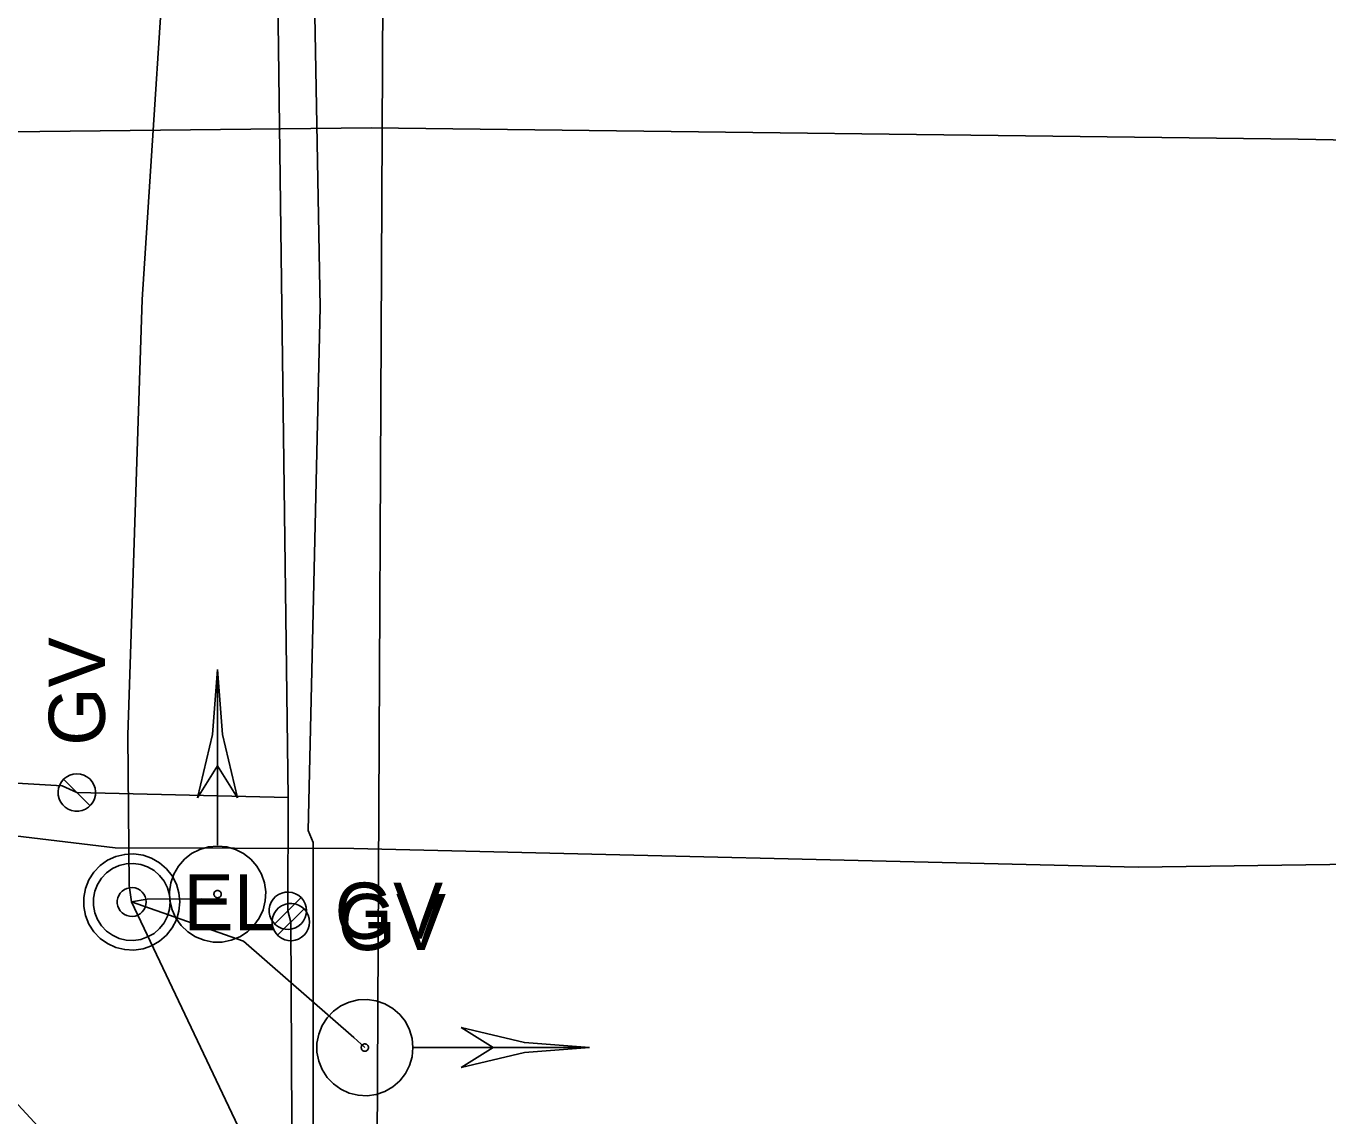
# Model space of a CAD drawing. Extents: x 596028 to 606371, y 330010 to 403088.
# Drawn here: x 602033.2 to 602122.5, y 371419.4 to 371494.2 of the extents above; entities that cross this region are included whole.
import ezdxf

# ---------------------------------------------------------------- set-up
doc = ezdxf.new("R2010")
doc.units = 0
for name, color, linetype in [('E_SIG', 7, 'Continuous'), ('E_UTL_E', 7, 'Continuous'), ('E_UTL_E_UG', 7, 'Continuous'), ('E_UTL_G', 7, 'Continuous'), ('E_UTL_G_UG', 7, 'Continuous'), ('E_UTL_Overhead', 7, 'Continuous'), ('E_UTL_T_UG', 7, 'Continuous'), ('E_UTL_W_UG', 7, 'Continuous')]:
    doc.layers.add(name, color=color, linetype=linetype)

msp = doc.modelspace()

# ---------------------------------------------------------------- linework, layer by layer
at = {"layer": 'E_SIG'}
for points in [[(602046.387, 371450.021), (602046.042, 371445.568), (602045.012, 371441.221)], [(602046.387, 371450.021), (602046.733, 371445.568), (602047.762, 371441.221)], [(602046.389, 371450.021), (602046.389, 371437.98)], [(602046.389, 371443.422), (602045.012, 371441.222)], [(602047.76, 371441.222), (602046.389, 371443.422)], [(602046.387, 371437.921), (602045.763, 371437.862), (602045.161, 371437.685), (602044.603, 371437.398), (602044.11, 371437.01), (602043.699, 371436.536), (602043.386, 371435.992), (602043.18, 371435.399), (602043.091, 371434.778), (602043.121, 371434.152), (602043.269, 371433.542), (602043.53, 371432.971), (602043.893, 371432.46), (602044.347, 371432.027), (602044.875, 371431.688), (602045.458, 371431.455), (602046.074, 371431.336), (602046.701, 371431.336), (602047.317, 371431.455), (602047.9, 371431.688), (602048.427, 371432.027), (602048.881, 371432.46), (602049.245, 371432.971), (602049.506, 371433.542), (602049.654, 371434.152), (602049.684, 371434.778), (602049.594, 371435.399), (602049.389, 371435.992), (602049.075, 371436.536), (602048.665, 371437.01), (602048.172, 371437.398), (602047.614, 371437.685), (602047.012, 371437.862), (602046.387, 371437.921)], [(602046.387, 371434.874), (602046.34, 371434.869), (602046.294, 371434.856), (602046.251, 371434.834), (602046.213, 371434.804), (602046.182, 371434.768), (602046.158, 371434.726), (602046.142, 371434.681), (602046.135, 371434.633), (602046.138, 371434.586), (602046.149, 371434.539), (602046.169, 371434.495), (602046.197, 371434.456), (602046.231, 371434.423), (602046.272, 371434.397), (602046.316, 371434.379), (602046.363, 371434.37), (602046.411, 371434.37), (602046.459, 371434.379), (602046.503, 371434.397), (602046.543, 371434.423), (602046.578, 371434.456), (602046.606, 371434.495), (602046.626, 371434.539), (602046.637, 371434.586), (602046.64, 371434.633), (602046.633, 371434.681), (602046.617, 371434.726), (602046.593, 371434.768), (602046.562, 371434.804), (602046.524, 371434.834), (602046.481, 371434.856), (602046.435, 371434.869), (602046.387, 371434.874)], [(602059.786, 371424.096), (602059.726, 371424.72), (602059.549, 371425.322), (602059.262, 371425.88), (602058.874, 371426.373), (602058.4, 371426.784), (602057.857, 371427.097), (602057.264, 371427.303), (602056.643, 371427.392), (602056.016, 371427.362), (602055.406, 371427.214), (602054.836, 371426.954), (602054.325, 371426.59), (602053.892, 371426.136), (602053.553, 371425.608), (602053.319, 371425.025), (602053.201, 371424.409), (602053.201, 371423.782), (602053.319, 371423.166), (602053.553, 371422.584), (602053.892, 371422.056), (602054.325, 371421.602), (602054.836, 371421.238), (602055.406, 371420.977), (602056.016, 371420.829), (602056.643, 371420.799), (602057.264, 371420.889), (602057.857, 371421.094), (602058.4, 371421.408), (602058.874, 371421.818), (602059.262, 371422.312), (602059.549, 371422.869), (602059.726, 371423.471), (602059.786, 371424.096)], [(602071.886, 371424.096), (602067.432, 371424.441), (602063.086, 371425.471)], [(602065.286, 371424.094), (602063.086, 371425.471)], [(602056.738, 371424.096), (602056.734, 371424.143), (602056.72, 371424.189), (602056.698, 371424.232), (602056.668, 371424.27), (602056.632, 371424.301), (602056.591, 371424.325), (602056.545, 371424.341), (602056.498, 371424.348), (602056.45, 371424.345), (602056.403, 371424.334), (602056.359, 371424.314), (602056.32, 371424.286), (602056.287, 371424.252), (602056.261, 371424.211), (602056.244, 371424.167), (602056.234, 371424.12), (602056.234, 371424.072), (602056.244, 371424.025), (602056.261, 371423.98), (602056.287, 371423.94), (602056.32, 371423.905), (602056.359, 371423.877), (602056.403, 371423.857), (602056.45, 371423.846), (602056.498, 371423.844), (602056.545, 371423.85), (602056.591, 371423.866), (602056.632, 371423.89), (602056.668, 371423.921), (602056.698, 371423.959), (602056.72, 371424.002), (602056.734, 371424.048), (602056.738, 371424.096)], [(602071.885, 371424.094), (602059.844, 371424.094)], [(602071.886, 371424.096), (602067.432, 371423.75), (602063.086, 371422.721)], [(602063.086, 371422.723), (602065.286, 371424.094)]]:
    msp.add_lwpolyline(points, dxfattribs=at)
at = {"layer": 'E_UTL_E'}
for points in [[(602043.793, 371434.082), (602043.733, 371434.707), (602043.556, 371435.309), (602043.269, 371435.866), (602042.881, 371436.36), (602042.407, 371436.77), (602041.863, 371437.084), (602041.271, 371437.289), (602040.65, 371437.379), (602040.023, 371437.349), (602039.413, 371437.201), (602038.843, 371436.94), (602038.332, 371436.576), (602037.899, 371436.122), (602037.559, 371435.594), (602037.326, 371435.012), (602037.208, 371434.396), (602037.208, 371433.769), (602037.326, 371433.153), (602037.559, 371432.57), (602037.899, 371432.042), (602038.332, 371431.588), (602038.843, 371431.224), (602039.413, 371430.964), (602040.023, 371430.816), (602040.65, 371430.786), (602041.271, 371430.875), (602041.863, 371431.08), (602042.407, 371431.394), (602042.881, 371431.805), (602043.269, 371432.298), (602043.556, 371432.856), (602043.733, 371433.458), (602043.793, 371434.082)], [(602043.793, 371434.082), (602043.733, 371434.707), (602043.556, 371435.309), (602043.269, 371435.866), (602042.881, 371436.36), (602042.407, 371436.77), (602041.863, 371437.084), (602041.271, 371437.289), (602040.65, 371437.379), (602040.023, 371437.349), (602039.413, 371437.201), (602038.843, 371436.94), (602038.332, 371436.576), (602037.899, 371436.122), (602037.559, 371435.594), (602037.326, 371435.012), (602037.208, 371434.396), (602037.208, 371433.769), (602037.326, 371433.153), (602037.559, 371432.57), (602037.899, 371432.042), (602038.332, 371431.588), (602038.843, 371431.224), (602039.413, 371430.964), (602040.023, 371430.816), (602040.65, 371430.786), (602041.271, 371430.875), (602041.863, 371431.08), (602042.407, 371431.394), (602042.881, 371431.805), (602043.269, 371432.298), (602043.556, 371432.856), (602043.733, 371433.458), (602043.793, 371434.082)], [(602043.133, 371434.082), (602043.085, 371434.582), (602042.943, 371435.063), (602042.714, 371435.51), (602042.403, 371435.904), (602042.024, 371436.233), (602041.589, 371436.484), (602041.115, 371436.648), (602040.618, 371436.719), (602040.117, 371436.695), (602039.629, 371436.577), (602039.173, 371436.369), (602038.764, 371436.077), (602038.417, 371435.714), (602038.146, 371435.292), (602037.96, 371434.826), (602037.865, 371434.333), (602037.865, 371433.831), (602037.96, 371433.339), (602038.146, 371432.873), (602038.417, 371432.45), (602038.764, 371432.087), (602039.173, 371431.796), (602039.629, 371431.587), (602040.117, 371431.469), (602040.618, 371431.445), (602041.115, 371431.517), (602041.589, 371431.681), (602042.024, 371431.932), (602042.403, 371432.26), (602042.714, 371432.655), (602042.943, 371433.101), (602043.085, 371433.583), (602043.133, 371434.082)], [(602043.133, 371434.082), (602043.085, 371434.582), (602042.943, 371435.063), (602042.714, 371435.51), (602042.403, 371435.904), (602042.024, 371436.233), (602041.589, 371436.484), (602041.115, 371436.648), (602040.618, 371436.719), (602040.117, 371436.695), (602039.629, 371436.577), (602039.173, 371436.369), (602038.764, 371436.077), (602038.417, 371435.714), (602038.146, 371435.292), (602037.96, 371434.826), (602037.865, 371434.333), (602037.865, 371433.831), (602037.96, 371433.339), (602038.146, 371432.873), (602038.417, 371432.45), (602038.764, 371432.087), (602039.173, 371431.796), (602039.629, 371431.587), (602040.117, 371431.469), (602040.618, 371431.445), (602041.115, 371431.517), (602041.589, 371431.681), (602042.024, 371431.932), (602042.403, 371432.26), (602042.714, 371432.655), (602042.943, 371433.101), (602043.085, 371433.583), (602043.133, 371434.082)], [(602041.483, 371434.082), (602041.465, 371434.27), (602041.412, 371434.45), (602041.325, 371434.618), (602041.209, 371434.765), (602041.067, 371434.889), (602040.904, 371434.983), (602040.726, 371435.044), (602040.54, 371435.071), (602040.352, 371435.062), (602040.169, 371435.018), (602039.998, 371434.94), (602039.844, 371434.83), (602039.714, 371434.694), (602039.613, 371434.536), (602039.543, 371434.361), (602039.507, 371434.176), (602039.507, 371433.988), (602039.543, 371433.803), (602039.613, 371433.629), (602039.714, 371433.47), (602039.844, 371433.334), (602039.998, 371433.225), (602040.169, 371433.147), (602040.352, 371433.102), (602040.54, 371433.093), (602040.726, 371433.12), (602040.904, 371433.182), (602041.067, 371433.276), (602041.209, 371433.399), (602041.325, 371433.547), (602041.412, 371433.714), (602041.465, 371433.895), (602041.483, 371434.082)], [(602041.483, 371434.082), (602041.465, 371434.27), (602041.412, 371434.45), (602041.325, 371434.618), (602041.209, 371434.765), (602041.067, 371434.889), (602040.904, 371434.983), (602040.726, 371435.044), (602040.54, 371435.071), (602040.352, 371435.062), (602040.169, 371435.018), (602039.998, 371434.94), (602039.844, 371434.83), (602039.714, 371434.694), (602039.613, 371434.536), (602039.543, 371434.361), (602039.507, 371434.176), (602039.507, 371433.988), (602039.543, 371433.803), (602039.613, 371433.629), (602039.714, 371433.47), (602039.844, 371433.334), (602039.998, 371433.225), (602040.169, 371433.147), (602040.352, 371433.102), (602040.54, 371433.093), (602040.726, 371433.12), (602040.904, 371433.182), (602041.067, 371433.276), (602041.209, 371433.399), (602041.325, 371433.547), (602041.412, 371433.714), (602041.465, 371433.895), (602041.483, 371434.082)]]:
    msp.add_lwpolyline(points, dxfattribs=at)
at = {"layer": 'E_UTL_E_UG'}
for points in [[(602061.813, 371387.039), (602055.422, 371404.98), (602047.794, 371418.677), (602040.491, 371434.081), (602040.312, 371435.214), (602040.236, 371445.526), (602041.218, 371475.393), (602043.25, 371506.735), (602043.358, 371514.453), (602043.307, 371516.646), (602044.262, 371521.903), (602048.227, 371532.452), (602053.997, 371544.42), (602057.089, 371548.855), (602058.01, 371549.853), (602059.002, 371550.654), (602101.607, 371549.279), (602118.903, 371550.518), (602120.863, 371550.462), (602121.928, 371550.266)], [(602040.491, 371434.081), (602041.548, 371434.274), (602045.26, 371434.3)], [(602040.491, 371434.081), (602048.155, 371431.387), (602055.739, 371424.797), (602056.485, 371424.096)]]:
    msp.add_lwpolyline(points, dxfattribs=at)
at = {"layer": 'E_UTL_G'}
for points in [[(602036.731, 371442.87), (602036.488, 371442.847), (602036.254, 371442.779), (602036.037, 371442.667), (602035.845, 371442.516), (602035.686, 371442.332), (602035.564, 371442.12), (602035.484, 371441.89), (602035.449, 371441.648), (602035.461, 371441.404), (602035.518, 371441.167), (602035.62, 371440.945), (602035.761, 371440.747), (602035.938, 371440.578), (602036.143, 371440.446), (602036.369, 371440.356), (602036.609, 371440.31), (602036.853, 371440.31), (602037.092, 371440.356), (602037.319, 371440.446), (602037.524, 371440.578), (602037.701, 371440.747), (602037.842, 371440.945), (602037.944, 371441.167), (602038.001, 371441.404), (602038.013, 371441.648), (602037.978, 371441.89), (602037.898, 371442.12), (602037.776, 371442.332), (602037.617, 371442.516), (602037.425, 371442.667), (602037.208, 371442.779), (602036.974, 371442.847), (602036.731, 371442.87)], [(602037.638, 371440.68), (602035.824, 371442.494)], [(602052.49, 371433.484), (602052.467, 371433.727), (602052.398, 371433.961), (602052.287, 371434.178), (602052.136, 371434.37), (602051.951, 371434.53), (602051.74, 371434.651), (602051.509, 371434.731), (602051.268, 371434.766), (602051.024, 371434.754), (602050.787, 371434.697), (602050.565, 371434.596), (602050.366, 371434.454), (602050.198, 371434.277), (602050.066, 371434.072), (602049.976, 371433.846), (602049.929, 371433.606), (602049.929, 371433.362), (602049.976, 371433.123), (602050.066, 371432.896), (602050.198, 371432.691), (602050.366, 371432.514), (602050.565, 371432.373), (602050.787, 371432.271), (602051.024, 371432.214), (602051.268, 371432.202), (602051.509, 371432.237), (602051.74, 371432.317), (602051.951, 371432.439), (602052.136, 371432.599), (602052.287, 371432.79), (602052.398, 371433.007), (602052.467, 371433.241), (602052.49, 371433.484)], [(602052.69, 371432.707), (602052.667, 371432.95), (602052.598, 371433.184), (602052.487, 371433.401), (602052.336, 371433.593), (602052.151, 371433.753), (602051.94, 371433.874), (602051.709, 371433.954), (602051.468, 371433.989), (602051.224, 371433.977), (602050.987, 371433.92), (602050.765, 371433.819), (602050.566, 371433.677), (602050.398, 371433.5), (602050.266, 371433.295), (602050.176, 371433.069), (602050.129, 371432.829), (602050.129, 371432.585), (602050.176, 371432.346), (602050.266, 371432.119), (602050.398, 371431.914), (602050.566, 371431.737), (602050.765, 371431.596), (602050.987, 371431.494), (602051.224, 371431.437), (602051.468, 371431.425), (602051.709, 371431.46), (602051.94, 371431.54), (602052.151, 371431.662), (602052.336, 371431.822), (602052.487, 371432.013), (602052.598, 371432.23), (602052.667, 371432.464), (602052.69, 371432.707)], [(602050.3, 371432.577), (602052.114, 371434.391)], [(602050.5, 371431.8), (602052.314, 371433.614)]]:
    msp.add_lwpolyline(points, dxfattribs=at)
at = {"layer": 'E_UTL_G_UG'}
for points in [[(602051.224, 371441.239), (602049.964, 371540.245), (602053.062, 371646.711), (602051.823, 371748.297), (602052.102, 371852.965), (602055.633, 371915.876), (602057.202, 372007.711), (602056.09, 372137.007), (602056.298, 372210.263), (602057.368, 372432.293), (602067.588, 372432.973), (602077.638, 372432.898), (602091.296, 372432.913), (602091.91, 372435.704), (602093.691, 372460.524), (602093.243, 372526.913), (602093.151, 372614.924)], [(602009.718, 371443.569), (602035.714, 371442.045), (602036.731, 371441.587), (602051.224, 371441.239)], [(602048.417, 371006.934), (602048.866, 371066.509), (602049.176, 371134.185), (602049.782, 371177.66), (602049.958, 371214.153), (602050.22, 371268.074), (602049.119, 371291.65), (602049.158, 371300.854), (602049.234, 371302.536), (602050.106, 371308.891), (602051.7, 371334.541), (602051.719, 371368.17), (602051.407, 371432.707), (602051.207, 371433.484), (602051.224, 371441.239)]]:
    msp.add_lwpolyline(points, dxfattribs=at)
at = {"layer": 'E_UTL_Overhead'}
for points in [[(602052.509, 370286.678), (602048.38, 370407.205), (602054.566, 370641.595), (602056.079, 370840.849), (602055.996, 371041.836), (602057.125, 371239.249), (602057.201, 371393.62), (602058.031, 371555.689), (602064.16, 371680.236), (602066.658, 372038.534), (602066.582, 372216.078), (602066.884, 372572.553), (602066.554, 372750.094)], [(601972.441, 371485.534), (602057.201, 371393.62)]]:
    msp.add_lwpolyline(points, dxfattribs=at)
at = {"layer": 'E_UTL_T_UG'}
for points in [[(602056.86, 371223.671), (602056.259, 371225.387), (602052.36, 371234.099), (602055.082, 371304.889), (602047.025, 371331.122), (602052.92, 371393.358), (602052.942, 371438.152), (602052.599, 371438.978), (602053.429, 371474.878), (602052.405, 371531.37), (602053.605, 371606.592), (602052.858, 371719.973), (602054.475, 371843.489), (602050.796, 371865.446), (602052.241, 371879.164), (602054.641, 372006.4), (602051.737, 372150.316), (602051.854, 372296.769), (602052.652, 372432.379), (602066.884, 372572.553)], [(602008.482, 371441.499), (602039.371, 371437.804), (602055.72, 371437.756), (602109.535, 371436.467), (602190.036, 371437.582), (602241.077, 371439.743)]]:
    msp.add_lwpolyline(points, dxfattribs=at)
at = {"layer": 'E_UTL_W_UG'}
msp.add_lwpolyline([(602007.337, 371486.613), (602056.925, 371487.169), (602120.491, 371486.395), (602166.22, 371485.516), (602171.301, 371485.331)], dxfattribs=at)

# ---------------------------------------------------------------- texts
at = {"layer": 'E_UTL_E'}
msp.add_text('EL', height=3.8491, dxfattribs=at).set_placement((602044.057, 371432.137))
msp.add_text('EL', height=3.8491, dxfattribs=at).set_placement((602044.057, 371432.137))
at = {"layer": 'E_UTL_G'}
msp.add_text('GV', height=3.85, rotation=90, dxfattribs=at).set_placement((602038.656, 371444.795))
for p in [(602054.415, 371431.559), (602054.615, 371430.782)]:
    msp.add_text('GV', height=3.85, dxfattribs=at).set_placement(p)

doc.saveas('drawing.dxf')
